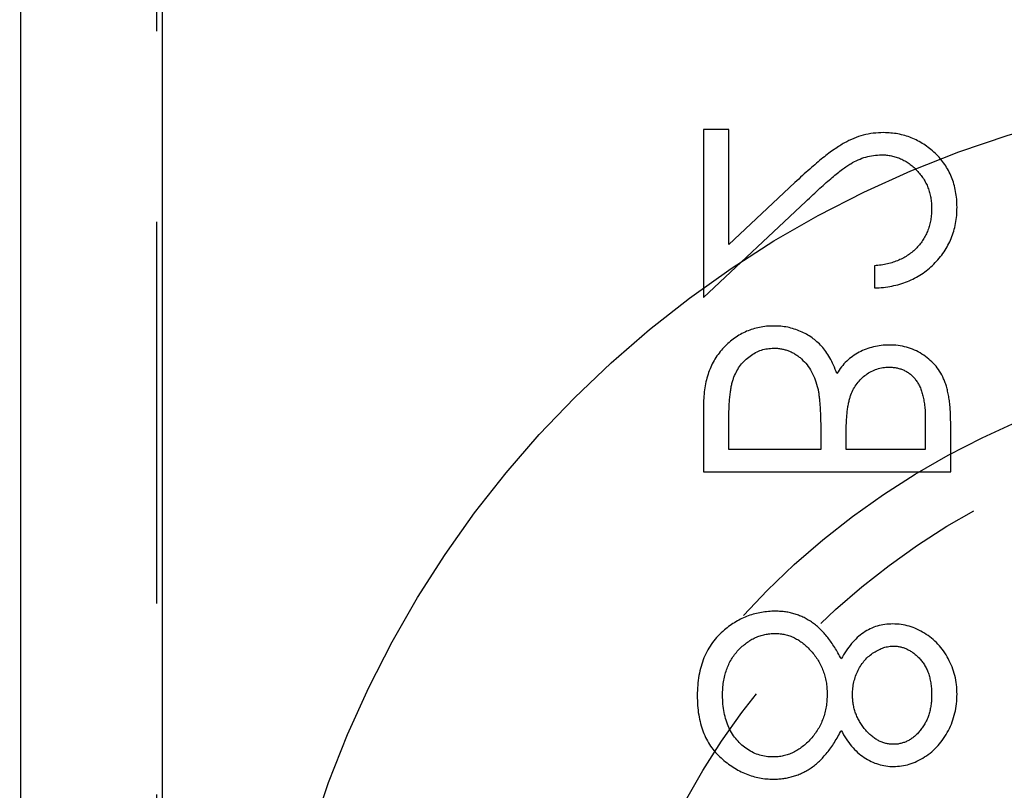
# Model space of a CAD drawing. Extents: x 2651 to 11825, y -3833 to 1075.
# Tile 350 of 656: x 4216 to 4229, y 524 to 534. Entities that reach past the tile are written whole.
import ezdxf

# ---------------------------------------------------------------- set-up
doc = ezdxf.new("R2010")
doc.units = 0
doc.header["$LTSCALE"] = 10
for name, pattern in [('CNSHID', [4, 3, -1]), ('DASHED', [0.75, 0.5, -0.25]), ('HIDDEN', [0.375, 0.25, -0.125])]:
    doc.linetypes.add(name, pattern=pattern)
doc.layers.get('0').update_dxf_attribs({"linetype": 'CONTINUOUS'})
doc.layers.get('Defpoints').update_dxf_attribs({"linetype": 'CONTINUOUS'})
for name, color, linetype in [('1', 7, 'CONTINUOUS'), ('COOL', 150, 'HIDDEN'), ('DIM', 3, 'CONTINUOUS'), ('HIDDEN', 6, 'HIDDEN'), ('WL1-HL', 4, 'CNSHID')]:
    doc.layers.add(name, color=color, linetype=linetype)
doc.styles.get("Standard").update_dxf_attribs({"font": 'romans.shx'})
doc.dimstyles.new('MM& INCH5', dxfattribs={"dimtxt": 5, "dimasz": 2.5, "dimexe": 1, "dimexo": 0.5, "dimtad": 0, "dimrnd": 1.38778e-17, "dimzin": 9, "dimdsep": 46, "dimtxsty": 'Standard', "dimblk": 'CLOSED', "dimcen": 0, "dimclrd": 3, "dimclre": 3, "dimclrt": 3, "dimazin": 2, "dimtfac": 0.75, "dimtofl": 0, "dimtmove": 0, "dimatfit": 3, "dimfxl": 0, "dimtolj": 1, "dimarcsym": 0})

# ---------------------------------------------------------------- blocks, each defined once
blk = doc.blocks.new('DSD')
at = {"layer": '1', "color": 6, "linetype": 'DASHED'}
blk.add_line((499.908, 459.883), (499.908, 509.019), dxfattribs=at)
at = {"layer": '1', "color": 252, "linetype": 'Continuous'}
for p, q in [((501.692, 464.145), (501.692, 508.531)), ((499.831, 508.003), (499.831, 464.659))]:
    blk.add_line(p, q, dxfattribs=at)
at = {"layer": '1', "color": 7, "linetype": 'Continuous'}
for p, q in [((489.501, 478.156), (489.501, 477.524)), ((492.74, 478.156), (489.501, 478.156)), ((492.74, 477.28), (492.74, 478.156)), ((489.834, 477.865), (490.872, 477.865)), ((489.834, 477.471), (489.834, 477.865)), ((490.872, 477.865), (490.872, 477.67)), ((491.204, 477.865), (492.408, 477.865)), ((491.204, 477.672), (491.204, 477.865)), ((492.408, 477.865), (492.408, 477.451)), ((492.74, 475.872), (491.4, 474.616)), ((492.74, 473.672), (492.74, 475.872)), ((490.498, 475.457), (490.498, 475.747)), ((491.543, 474.368), (492.408, 475.179)), ((492.408, 475.179), (492.408, 473.672)), ((492.408, 473.672), (492.74, 473.672))]:
    blk.add_line(p, q, dxfattribs=at)
at = {"layer": '1', "color": 110, "linetype": 'Continuous'}
blk.add_arc((488.973, 483.37), 24.354, 270, 351.2121, dxfattribs=at)
at = {"layer": '1', "color": 252, "linetype": 'Continuous'}
blk.add_arc((488.973, 483.37), 24.354, 270, 351.2121, dxfattribs=at)
at = {"layer": '1', "color": 7, "linetype": 'Continuous', "extrusion": (0, 0, -1)}
blk.add_arc((-488.973, 483.37), 25.908, 188.7879, 270, dxfattribs=at)
at = {"layer": '1', "color": 7, "linetype": 'Continuous'}
for points, knots in [([(491.823, 482.183), (491.801, 482.182), (491.756, 482.181), (491.689, 482.174), (491.625, 482.162), (491.562, 482.146), (491.501, 482.125), (491.441, 482.099), (491.384, 482.068), (491.327, 482.033), (491.273, 481.992), (491.22, 481.945), (491.169, 481.893), (491.119, 481.834), (491.07, 481.771), (491.024, 481.7), (490.978, 481.625), (490.95, 481.571), (490.936, 481.544)], [0, 0, 0, 0, 0.058854, 0.116315, 0.172675, 0.22878, 0.28458, 0.340257, 0.39663, 0.453507, 0.512318, 0.572648, 0.636022, 0.702363, 0.771483, 0.844184, 0.92007, 1, 1, 1, 1]), ([(492.823, 481.087), (492.822, 481.131), (492.82, 481.215), (492.806, 481.339), (492.781, 481.453), (492.747, 481.561), (492.704, 481.659), (492.649, 481.75), (492.586, 481.833), (492.512, 481.906), (492.434, 481.97), (492.352, 482.027), (492.269, 482.075), (492.184, 482.115), (492.096, 482.146), (492.007, 482.167), (491.916, 482.18), (491.854, 482.182), (491.823, 482.183)], [0, 0, 0, 0, 0.078556, 0.152863, 0.22356, 0.290375, 0.355403, 0.418291, 0.480389, 0.543073, 0.604924, 0.664398, 0.721943, 0.778375, 0.83383, 0.888861, 0.944089, 1, 1, 1, 1]), ([(490.249, 482.017), (490.215, 482.015), (490.146, 482.012), (490.042, 481.988), (489.941, 481.948), (489.842, 481.893), (489.748, 481.825), (489.665, 481.744), (489.591, 481.651), (489.53, 481.546), (489.479, 481.434), (489.445, 481.316), (489.422, 481.193), (489.42, 481.11), (489.418, 481.068)], [0, 0, 0, 0, 0.074058, 0.14887, 0.226668, 0.307735, 0.391157, 0.473929, 0.557928, 0.644989, 0.733364, 0.821092, 0.909287, 1, 1, 1, 1]), ([(490.936, 481.544), (490.915, 481.582), (490.876, 481.654), (490.803, 481.751), (490.724, 481.833), (490.637, 481.9), (490.546, 481.953), (490.45, 481.989), (490.351, 482.013), (490.283, 482.016), (490.249, 482.017)], [0, 0, 0, 0, 0.14586, 0.282426, 0.41085, 0.535029, 0.654701, 0.770133, 0.884556, 1, 1, 1, 1]), ([(491.121, 481.065), (491.121, 481.094), (491.122, 481.15), (491.133, 481.233), (491.149, 481.313), (491.173, 481.389), (491.203, 481.461), (491.24, 481.53), (491.284, 481.595), (491.334, 481.655), (491.388, 481.711), (491.444, 481.759), (491.503, 481.8), (491.565, 481.833), (491.628, 481.861), (491.695, 481.879), (491.763, 481.89), (491.81, 481.892), (491.833, 481.892)], [0, 0, 0, 0, 0.071269, 0.139812, 0.206497, 0.271535, 0.336082, 0.400528, 0.464984, 0.53005, 0.594423, 0.655583, 0.714849, 0.772115, 0.828999, 0.885122, 0.942079, 1, 1, 1, 1]), ([(491.833, 481.892), (491.862, 481.891), (491.92, 481.889), (492.005, 481.869), (492.088, 481.837), (492.167, 481.792), (492.241, 481.737), (492.305, 481.67), (492.363, 481.594), (492.409, 481.507), (492.446, 481.411), (492.471, 481.308), (492.488, 481.199), (492.49, 481.123), (492.491, 481.084)], [0, 0, 0, 0, 0.074898, 0.148596, 0.224471, 0.302323, 0.381919, 0.461149, 0.542417, 0.626716, 0.714597, 0.804903, 0.900127, 1, 1, 1, 1]), ([(489.751, 481.084), (489.751, 481.107), (489.752, 481.151), (489.759, 481.216), (489.771, 481.278), (489.786, 481.338), (489.808, 481.394), (489.833, 481.447), (489.864, 481.497), (489.899, 481.544), (489.937, 481.587), (489.976, 481.624), (490.018, 481.655), (490.062, 481.682), (490.108, 481.701), (490.155, 481.715), (490.204, 481.725), (490.237, 481.726), (490.254, 481.726)], [0, 0, 0, 0, 0.075243, 0.147209, 0.216447, 0.284025, 0.350655, 0.415031, 0.47963, 0.544652, 0.608044, 0.667828, 0.725114, 0.780992, 0.835527, 0.889438, 0.944072, 1, 1, 1, 1]), ([(490.254, 481.726), (490.271, 481.726), (490.304, 481.724), (490.354, 481.715), (490.402, 481.7), (490.449, 481.677), (490.495, 481.65), (490.539, 481.616), (490.583, 481.576), (490.624, 481.531), (490.663, 481.481), (490.696, 481.429), (490.724, 481.374), (490.748, 481.318), (490.766, 481.259), (490.779, 481.199), (490.787, 481.136), (490.788, 481.094), (490.789, 481.072)], [0, 0, 0, 0, 0.054564, 0.107826, 0.161924, 0.21751, 0.274498, 0.334815, 0.397555, 0.464755, 0.532901, 0.600097, 0.665354, 0.731084, 0.796883, 0.863292, 0.930831, 1, 1, 1, 1]), ([(489.418, 481.068), (489.42, 481.027), (489.422, 480.945), (489.444, 480.826), (489.481, 480.712), (489.531, 480.603), (489.592, 480.502), (489.667, 480.413), (489.75, 480.334), (489.844, 480.268), (489.942, 480.215), (490.046, 480.177), (490.151, 480.153), (490.223, 480.15), (490.259, 480.149)], [0, 0, 0, 0, 0.08941, 0.176306, 0.262626, 0.349446, 0.435498, 0.518928, 0.601355, 0.684256, 0.765807, 0.844877, 0.92228, 1, 1, 1, 1]), ([(490.248, 480.439), (490.232, 480.44), (490.202, 480.441), (490.156, 480.449), (490.112, 480.462), (490.069, 480.48), (490.027, 480.504), (489.985, 480.532), (489.945, 480.566), (489.906, 480.604), (489.87, 480.648), (489.837, 480.696), (489.81, 480.749), (489.788, 480.808), (489.772, 480.87), (489.759, 480.937), (489.752, 481.009), (489.751, 481.058), (489.751, 481.084)], [0, 0, 0, 0, 0.050902, 0.101034, 0.151084, 0.203062, 0.256248, 0.310847, 0.368769, 0.430015, 0.49252, 0.556049, 0.621996, 0.690192, 0.761385, 0.836356, 0.915487, 1, 1, 1, 1]), ([(490.789, 481.072), (490.788, 481.045), (490.786, 480.99), (490.771, 480.909), (490.748, 480.831), (490.716, 480.755), (490.675, 480.685), (490.627, 480.622), (490.572, 480.568), (490.51, 480.522), (490.445, 480.486), (490.38, 480.458), (490.314, 480.442), (490.269, 480.44), (490.248, 480.439)], [0, 0, 0, 0, 0.08969, 0.178494, 0.266838, 0.356558, 0.445334, 0.530806, 0.614076, 0.697707, 0.779142, 0.855354, 0.928557, 1, 1, 1, 1]), ([(491.803, 480.273), (491.78, 480.274), (491.737, 480.276), (491.672, 480.286), (491.61, 480.304), (491.549, 480.33), (491.491, 480.363), (491.434, 480.403), (491.379, 480.451), (491.327, 480.505), (491.279, 480.564), (491.237, 480.626), (491.201, 480.692), (491.172, 480.761), (491.149, 480.833), (491.133, 480.908), (491.122, 480.986), (491.121, 481.038), (491.121, 481.065)], [0, 0, 0, 0, 0.057339, 0.113063, 0.169181, 0.225775, 0.283826, 0.343454, 0.405907, 0.471392, 0.538003, 0.603064, 0.667602, 0.732225, 0.797005, 0.863048, 0.930357, 1, 1, 1, 1]), ([(492.491, 481.084), (492.49, 481.054), (492.489, 480.995), (492.479, 480.909), (492.463, 480.827), (492.44, 480.751), (492.412, 480.679), (492.376, 480.612), (492.335, 480.549), (492.286, 480.493), (492.233, 480.441), (492.178, 480.397), (492.121, 480.358), (492.061, 480.327), (492, 480.303), (491.936, 480.286), (491.87, 480.275), (491.825, 480.274), (491.803, 480.273)], [0, 0, 0, 0, 0.076559, 0.149161, 0.218827, 0.285567, 0.350313, 0.414125, 0.477179, 0.540368, 0.602202, 0.662034, 0.719934, 0.775907, 0.831115, 0.886667, 0.942552, 1, 1, 1, 1]), ([(492.467, 480.228), (492.496, 480.253), (492.552, 480.305), (492.625, 480.392), (492.687, 480.489), (492.737, 480.593), (492.775, 480.705), (492.803, 480.826), (492.819, 480.954), (492.822, 481.042), (492.823, 481.087)], [0, 0, 0, 0, 0.119283, 0.237093, 0.354796, 0.474576, 0.59746, 0.724926, 0.858883, 1, 1, 1, 1]), ([(490.259, 480.149), (490.294, 480.15), (490.363, 480.152), (490.463, 480.174), (490.558, 480.211), (490.646, 480.262), (490.728, 480.327), (490.804, 480.408), (490.875, 480.502), (490.915, 480.572), (490.936, 480.608)], [0, 0, 0, 0, 0.121904, 0.239413, 0.35541, 0.472091, 0.592859, 0.718703, 0.854892, 1, 1, 1, 1]), ([(490.936, 480.608), (490.95, 480.582), (490.977, 480.53), (491.02, 480.457), (491.066, 480.389), (491.112, 480.327), (491.16, 480.269), (491.21, 480.218), (491.26, 480.172), (491.313, 480.132), (491.367, 480.097), (491.423, 480.066), (491.481, 480.04), (491.541, 480.019), (491.602, 480.002), (491.665, 479.991), (491.73, 479.984), (491.774, 479.983), (491.797, 479.982)], [0, 0, 0, 0, 0.079525, 0.1551, 0.22722, 0.295911, 0.362056, 0.42552, 0.485813, 0.544495, 0.60146, 0.657841, 0.713974, 0.769468, 0.82613, 0.882885, 0.940701, 1, 1, 1, 1]), ([(491.797, 479.982), (491.828, 479.983), (491.89, 479.985), (491.981, 479.997), (492.069, 480.015), (492.155, 480.042), (492.238, 480.077), (492.317, 480.12), (492.395, 480.169), (492.443, 480.208), (492.467, 480.228)], [0, 0, 0, 0, 0.128158, 0.253673, 0.377325, 0.499385, 0.622918, 0.745839, 0.871395, 1, 1, 1, 1]), ([(490.872, 477.67), (490.871, 477.641), (490.871, 477.586), (490.868, 477.506), (490.863, 477.432), (490.857, 477.364), (490.848, 477.301), (490.837, 477.245), (490.825, 477.194), (490.805, 477.135), (490.775, 477.069), (490.73, 476.998), (490.675, 476.935), (490.612, 476.882), (490.543, 476.839), (490.468, 476.809), (490.39, 476.788), (490.337, 476.786), (490.31, 476.785)], [0, 0, 0, 0, 0.072301, 0.1397, 0.202289, 0.2606, 0.31319, 0.361739, 0.405706, 0.44554, 0.518832, 0.589778, 0.658867, 0.72843, 0.797283, 0.864815, 0.931364, 1, 1, 1, 1]), ([(491.242, 477.066), (491.239, 477.082), (491.232, 477.116), (491.225, 477.172), (491.218, 477.236), (491.213, 477.307), (491.208, 477.387), (491.206, 477.475), (491.204, 477.571), (491.204, 477.638), (491.204, 477.672)], [0, 0, 0, 0, 0.079306, 0.171953, 0.277057, 0.394731, 0.526177, 0.671345, 0.829285, 1, 1, 1, 1]), ([(489.501, 477.524), (489.502, 477.493), (489.502, 477.433), (489.507, 477.346), (489.513, 477.264), (489.524, 477.188), (489.537, 477.117), (489.552, 477.052), (489.571, 476.992), (489.6, 476.921), (489.644, 476.839), (489.709, 476.751), (489.788, 476.676), (489.877, 476.611), (489.975, 476.559), (490.08, 476.522), (490.19, 476.498), (490.266, 476.496), (490.304, 476.495)], [0, 0, 0, 0, 0.062594, 0.121323, 0.17668, 0.228365, 0.276868, 0.321879, 0.364099, 0.403356, 0.477968, 0.550535, 0.623584, 0.698175, 0.773354, 0.847281, 0.922818, 1, 1, 1, 1]), ([(490.31, 476.785), (490.292, 476.786), (490.257, 476.787), (490.205, 476.795), (490.157, 476.808), (490.111, 476.825), (490.069, 476.849), (490.029, 476.877), (489.993, 476.911), (489.959, 476.95), (489.93, 476.994), (489.903, 477.044), (489.882, 477.101), (489.864, 477.163), (489.851, 477.231), (489.84, 477.306), (489.835, 477.386), (489.834, 477.442), (489.834, 477.471)], [0, 0, 0, 0, 0.057003, 0.111818, 0.164402, 0.21587, 0.266841, 0.317479, 0.369902, 0.4234, 0.479718, 0.539241, 0.602431, 0.67103, 0.744485, 0.823454, 0.90874, 1, 1, 1, 1]), ([(492.408, 477.451), (492.407, 477.421), (492.407, 477.364), (492.405, 477.282), (492.399, 477.205), (492.391, 477.135), (492.383, 477.071), (492.371, 477.013), (492.358, 476.961), (492.337, 476.901), (492.305, 476.833), (492.257, 476.759), (492.199, 476.694), (492.132, 476.639), (492.06, 476.593), (491.983, 476.56), (491.903, 476.54), (491.848, 476.538), (491.821, 476.536)], [0, 0, 0, 0, 0.072502, 0.139739, 0.201795, 0.259822, 0.312206, 0.360773, 0.40454, 0.443698, 0.516841, 0.587874, 0.657965, 0.728969, 0.799308, 0.866636, 0.933116, 1, 1, 1, 1]), ([(491.821, 476.246), (491.852, 476.247), (491.915, 476.248), (492.006, 476.262), (492.093, 476.284), (492.177, 476.314), (492.257, 476.354), (492.334, 476.403), (492.406, 476.461), (492.475, 476.526), (492.537, 476.599), (492.592, 476.678), (492.637, 476.764), (492.675, 476.855), (492.704, 476.953), (492.725, 477.057), (492.738, 477.166), (492.739, 477.241), (492.74, 477.28)], [0, 0, 0, 0, 0.06116, 0.120335, 0.17818, 0.235235, 0.292683, 0.351186, 0.410457, 0.47172, 0.533761, 0.595739, 0.657888, 0.721295, 0.786823, 0.854686, 0.925478, 1, 1, 1, 1]), ([(491.821, 476.536), (491.804, 476.537), (491.77, 476.537), (491.72, 476.545), (491.671, 476.556), (491.625, 476.57), (491.58, 476.591), (491.537, 476.616), (491.495, 476.644), (491.442, 476.689), (491.381, 476.754), (491.321, 476.846), (491.273, 476.951), (491.253, 477.027), (491.242, 477.066)], [0, 0, 0, 0, 0.060287, 0.119602, 0.177503, 0.235143, 0.292133, 0.350871, 0.410098, 0.470732, 0.594829, 0.722579, 0.856691, 1, 1, 1, 1]), ([(490.304, 476.495), (490.34, 476.496), (490.41, 476.498), (490.513, 476.517), (490.611, 476.547), (490.703, 476.588), (490.788, 476.642), (490.867, 476.705), (490.935, 476.782), (490.973, 476.84), (490.993, 476.869)], [0, 0, 0, 0, 0.130569, 0.256581, 0.380552, 0.503623, 0.625739, 0.747549, 0.871766, 1, 1, 1, 1]), ([(490.993, 476.869), (491.007, 476.832), (491.034, 476.762), (491.082, 476.665), (491.134, 476.582), (491.191, 476.511), (491.252, 476.451), (491.318, 476.398), (491.391, 476.353), (491.469, 476.314), (491.552, 476.284), (491.638, 476.261), (491.728, 476.248), (491.79, 476.247), (491.821, 476.246)], [0, 0, 0, 0, 0.106057, 0.202914, 0.2903, 0.370223, 0.446384, 0.521397, 0.598291, 0.676142, 0.755529, 0.834887, 0.916646, 1, 1, 1, 1]), ([(490.498, 475.747), (490.459, 475.746), (490.384, 475.742), (490.273, 475.724), (490.168, 475.7), (490.068, 475.664), (489.973, 475.621), (489.883, 475.568), (489.799, 475.506), (489.721, 475.435), (489.65, 475.359), (489.588, 475.276), (489.536, 475.189), (489.492, 475.099), (489.46, 475.003), (489.435, 474.903), (489.421, 474.799), (489.419, 474.728), (489.418, 474.691)], [0, 0, 0, 0, 0.068791, 0.135103, 0.198979, 0.261904, 0.323495, 0.385195, 0.446969, 0.509765, 0.572251, 0.633405, 0.693251, 0.752583, 0.812579, 0.873275, 0.93555, 1, 1, 1, 1]), ([(489.751, 474.706), (489.751, 474.732), (489.753, 474.781), (489.762, 474.854), (489.777, 474.924), (489.799, 474.99), (489.826, 475.054), (489.86, 475.114), (489.9, 475.17), (489.946, 475.223), (489.998, 475.272), (490.055, 475.315), (490.116, 475.353), (490.183, 475.386), (490.255, 475.412), (490.331, 475.433), (490.413, 475.449), (490.469, 475.454), (490.498, 475.457)], [0, 0, 0, 0, 0.064439, 0.126547, 0.186887, 0.245878, 0.304041, 0.362191, 0.420976, 0.48066, 0.5406, 0.600689, 0.661936, 0.724443, 0.789038, 0.856314, 0.926352, 1, 1, 1, 1]), ([(489.418, 474.691), (489.419, 474.656), (489.421, 474.586), (489.435, 474.484), (489.457, 474.387), (489.488, 474.295), (489.529, 474.209), (489.579, 474.128), (489.636, 474.052), (489.704, 473.983), (489.777, 473.919), (489.854, 473.865), (489.934, 473.818), (490.017, 473.779), (490.103, 473.75), (490.193, 473.728), (490.286, 473.716), (490.349, 473.714), (490.381, 473.713)], [0, 0, 0, 0, 0.069475, 0.136517, 0.200789, 0.26383, 0.325735, 0.387291, 0.449509, 0.512968, 0.576275, 0.63758, 0.697903, 0.757172, 0.816599, 0.876653, 0.93729, 1, 1, 1, 1]), ([(490.407, 474.004), (490.385, 474.004), (490.341, 474.005), (490.278, 474.016), (490.216, 474.031), (490.156, 474.053), (490.1, 474.083), (490.045, 474.118), (489.993, 474.159), (489.944, 474.207), (489.899, 474.259), (489.859, 474.314), (489.825, 474.372), (489.798, 474.434), (489.777, 474.498), (489.762, 474.565), (489.752, 474.634), (489.751, 474.682), (489.751, 474.706)], [0, 0, 0, 0, 0.061965, 0.122122, 0.180988, 0.239933, 0.299906, 0.359989, 0.421776, 0.486576, 0.551535, 0.615018, 0.677259, 0.73973, 0.80305, 0.866495, 0.931973, 1, 1, 1, 1]), ([(491.4, 474.616), (491.368, 474.586), (491.306, 474.527), (491.217, 474.444), (491.134, 474.369), (491.057, 474.302), (490.987, 474.245), (490.923, 474.194), (490.865, 474.154), (490.798, 474.11), (490.716, 474.067), (490.615, 474.03), (490.512, 474.008), (490.442, 474.005), (490.407, 474.004)], [0, 0, 0, 0, 0.110803, 0.212829, 0.306101, 0.390647, 0.466924, 0.534481, 0.593587, 0.644557, 0.7362, 0.825024, 0.911986, 1, 1, 1, 1]), ([(490.381, 473.713), (490.426, 473.715), (490.516, 473.718), (490.647, 473.744), (490.774, 473.786), (490.877, 473.836), (490.959, 473.886), (491.027, 473.932), (491.101, 473.985), (491.179, 474.046), (491.263, 474.115), (491.352, 474.192), (491.446, 474.277), (491.51, 474.337), (491.543, 474.368)], [0, 0, 0, 0, 0.098702, 0.195672, 0.292422, 0.391343, 0.444462, 0.504229, 0.570352, 0.642546, 0.722288, 0.807921, 0.90047, 1, 1, 1, 1])]:
    blk.add_open_spline(points, degree=3, knots=knots, dxfattribs=at)
blk = doc.blocks.new('*U10', base_point=(1624.618, 1808.955))
blk.add_circle((1624.618, 1808.955), 5.5)
blk = doc.blocks.new('*D116')
at = {"layer": 'Defpoints', "color": 0}
for p in [(4278.684, 927.642), (4278.684, 906.842), (4171.684, 387.642)]:
    blk.add_point(p, dxfattribs=at)
at = {"layer": 'DIM', "color": 3, "lineweight": -2}
blk.add_line((4278.684, 907.342), (4278.684, 927.642), dxfattribs=at)
at = {"layer": 'DIM', "color": 3, "insert": (4278.684, 950.648), "char_height": 5, "attachment_point": 5, "rotation": 90}
blk.add_mtext('\\A1;107 [4.213]', dxfattribs=at)
blk = doc.blocks.new('_Closed')
at = {"color": 0, "linetype": 'ByBlock', "lineweight": -2}
for p, q in [((-1, 0.1667), (0, 0)), ((-1, 0.1667), (-1, -0.1667)), ((0, 0), (-1, -0.1667)), ((0, 0), (-1, 0))]:
    blk.add_line(p, q, dxfattribs=at)
blk = doc.blocks.new('*D117')
at = {"layer": 'Defpoints', "color": 0}
for p in [(4291.684, 927.642), (4291.684, 912.642), (4171.684, 387.642)]:
    blk.add_point(p, dxfattribs=at)
at = {"layer": 'DIM', "color": 3, "lineweight": -2}
blk.add_line((4291.684, 913.142), (4291.684, 927.642), dxfattribs=at)
at = {"layer": 'DIM', "color": 3, "insert": (4291.684, 950.648), "char_height": 5, "attachment_point": 5, "rotation": 90}
blk.add_mtext('\\A1;120 [4.724]', dxfattribs=at)
blk = doc.blocks.new('*D118')
at = {"layer": 'Defpoints', "color": 0}
for p in [(4368.684, 927.642), (4368.684, 892.822), (4171.684, 387.642)]:
    blk.add_point(p, dxfattribs=at)
at = {"layer": 'DIM', "color": 3, "lineweight": -2}
blk.add_line((4368.684, 893.322), (4368.684, 927.642), dxfattribs=at)
at = {"layer": 'DIM', "color": 3, "insert": (4368.684, 950.648), "char_height": 5, "attachment_point": 5, "rotation": 90}
blk.add_mtext('\\A1;197 [7.756]', dxfattribs=at)
blk = doc.blocks.new('*D119')
at = {"layer": 'Defpoints', "color": 0}
for p in [(4376.684, 927.642), (4371.684, 807.17), (4171.684, 387.642)]:
    blk.add_point(p, dxfattribs=at)
at = {"layer": 'DIM', "color": 3, "lineweight": -2}
for p, q in [((4376.684, 922.642), (4376.684, 927.642)), ((4371.684, 917.642), (4376.684, 922.642)), ((4371.684, 807.67), (4371.684, 917.642))]:
    blk.add_line(p, q, dxfattribs=at)
at = {"layer": 'DIM', "color": 3, "insert": (4376.684, 951.005), "char_height": 5, "attachment_point": 5, "rotation": 90}
blk.add_mtext('\\A1;200 [7.874]', dxfattribs=at)
blk = doc.blocks.new('*D120')
at = {"layer": 'Defpoints', "color": 0}
for p in [(4411.684, 927.642), (4411.684, 912.642), (4171.684, 387.642)]:
    blk.add_point(p, dxfattribs=at)
at = {"layer": 'DIM', "color": 3, "lineweight": -2}
blk.add_line((4411.684, 913.142), (4411.684, 927.642), dxfattribs=at)
at = {"layer": 'DIM', "color": 3, "insert": (4411.684, 951.005), "char_height": 5, "attachment_point": 5, "rotation": 90}
blk.add_mtext('\\A1;240 [9.449]', dxfattribs=at)
blk = doc.blocks.new('*D121')
at = {"layer": 'Defpoints', "color": 0}
for p in [(4446.684, 927.642), (4446.684, 910.642), (4171.684, 387.642)]:
    blk.add_point(p, dxfattribs=at)
at = {"layer": 'DIM', "color": 3, "lineweight": -2}
blk.add_line((4446.684, 911.142), (4446.684, 927.642), dxfattribs=at)
at = {"layer": 'DIM', "color": 3, "insert": (4446.684, 953.386), "char_height": 5, "attachment_point": 5, "rotation": 90}
blk.add_mtext('\\A1;275 [10.827]', dxfattribs=at)
blk = doc.blocks.new('*D158')
at = {"layer": 'Defpoints', "color": 0}
for p in [(4247.884, 927.642), (4247.884, 766.102), (4171.684, 387.642)]:
    blk.add_point(p, dxfattribs=at)
at = {"layer": 'DIM', "color": 3, "lineweight": -2}
blk.add_line((4247.884, 766.602), (4247.884, 927.642), dxfattribs=at)
at = {"layer": 'DIM', "color": 3, "insert": (4247.884, 943.862), "char_height": 5, "attachment_point": 5, "rotation": 90}
blk.add_mtext('\\A1;76.2 [3]', dxfattribs=at)
blk = doc.blocks.new('*D159')
at = {"layer": 'Defpoints', "color": 0}
for p in [(4239.884, 927.642), (4246.684, 860.062), (4171.684, 387.642)]:
    blk.add_point(p, dxfattribs=at)
at = {"layer": 'DIM', "color": 3, "lineweight": -2}
for p, q in [((4239.884, 922.642), (4239.884, 927.642)), ((4246.684, 917.642), (4239.884, 922.642)), ((4246.684, 860.562), (4246.684, 917.642))]:
    blk.add_line(p, q, dxfattribs=at)
at = {"layer": 'DIM', "color": 3, "insert": (4239.884, 948.624), "char_height": 5, "attachment_point": 5, "rotation": 90}
blk.add_mtext('\\A1;75 [2.953]', dxfattribs=at)
blk = doc.blocks.new('*D160')
at = {"layer": 'Defpoints', "color": 0}
for p in [(4381.212, 797.642), (4473.321, 797.642), (4171.684, 387.642)]:
    blk.add_point(p, dxfattribs=at)
at = {"layer": 'DIM', "color": 3, "lineweight": -2}
blk.add_line((4381.712, 797.642), (4473.321, 797.642), dxfattribs=at)
at = {"layer": 'DIM', "color": 3, "insert": (4499.065, 797.642), "char_height": 5, "attachment_point": 5}
blk.add_mtext('\\A1;410 [16.142]', dxfattribs=at)
blk = doc.blocks.new('*D161')
at = {"layer": 'Defpoints', "color": 0}
for p in [(4274.104, 832.642), (4473.321, 832.642), (4171.684, 387.642)]:
    blk.add_point(p, dxfattribs=at)
at = {"layer": 'DIM', "color": 3, "lineweight": -2}
blk.add_line((4274.604, 832.642), (4473.321, 832.642), dxfattribs=at)
at = {"layer": 'DIM', "color": 3, "insert": (4496.684, 832.642), "char_height": 5, "attachment_point": 5}
blk.add_mtext('\\A1;445 [17.52]', dxfattribs=at)
blk = doc.blocks.new('*D162')
at = {"layer": 'Defpoints', "color": 0}
for p in [(4271.924, 879.642), (4485.526, 879.642), (4171.684, 387.642)]:
    blk.add_point(p, dxfattribs=at)
at = {"layer": 'DIM', "color": 3, "lineweight": -2}
blk.add_line((4272.424, 879.642), (4485.526, 879.642), dxfattribs=at)
at = {"layer": 'DIM', "color": 3, "insert": (4508.889, 879.642), "char_height": 5, "attachment_point": 5}
blk.add_mtext('\\A1;492 [19.37]', dxfattribs=at)
blk = doc.blocks.new('*D163')
at = {"layer": 'Defpoints', "color": 0}
for p in [(4285.884, 899.642), (4485.526, 899.642), (4171.684, 387.642)]:
    blk.add_point(p, dxfattribs=at)
at = {"layer": 'DIM', "color": 3, "lineweight": -2}
blk.add_line((4286.384, 899.642), (4485.526, 899.642), dxfattribs=at)
at = {"layer": 'DIM', "color": 3, "insert": (4511.27, 899.642), "char_height": 5, "attachment_point": 5}
blk.add_mtext('\\A1;512 [20.157]', dxfattribs=at)
blk = doc.blocks.new('*D164')
at = {"layer": 'Defpoints', "color": 0}
for p in [(4266.934, 743.242), (4473.321, 743.242), (4171.684, 387.642)]:
    blk.add_point(p, dxfattribs=at)
at = {"layer": 'DIM', "color": 3, "lineweight": -2}
blk.add_line((4267.434, 743.242), (4473.321, 743.242), dxfattribs=at)
at = {"layer": 'DIM', "color": 3, "insert": (4494.303, 743.242), "char_height": 5, "attachment_point": 5}
blk.add_mtext('\\A1;355.6 [14]', dxfattribs=at)
blk = doc.blocks.new('*D165')
at = {"layer": 'Defpoints', "color": 0}
for p in [(4446.684, 762.642), (4473.321, 762.642), (4171.684, 387.642)]:
    blk.add_point(p, dxfattribs=at)
at = {"layer": 'DIM', "color": 3, "lineweight": -2}
blk.add_line((4447.184, 762.642), (4473.321, 762.642), dxfattribs=at)
at = {"layer": 'DIM', "color": 3, "insert": (4499.065, 762.642), "char_height": 5, "attachment_point": 5}
blk.add_mtext('\\A1;375 [14.764]', dxfattribs=at)
blk = doc.blocks.new('*D166')
at = {"layer": 'Defpoints', "color": 0}
for p in [(4446.684, 719.642), (4473.321, 719.642), (4171.684, 387.642)]:
    blk.add_point(p, dxfattribs=at)
at = {"layer": 'DIM', "color": 3, "lineweight": -2}
blk.add_line((4447.184, 719.642), (4473.321, 719.642), dxfattribs=at)
at = {"layer": 'DIM', "color": 3, "insert": (4499.065, 719.642), "char_height": 5, "attachment_point": 5}
blk.add_mtext('\\A1;332 [13.071]', dxfattribs=at)
blk = doc.blocks.new('*D167')
at = {"layer": 'Defpoints', "color": 0}
for p in [(4445.644, 592.642), (4473.321, 592.642), (4171.684, 387.642)]:
    blk.add_point(p, dxfattribs=at)
at = {"layer": 'DIM', "color": 3, "lineweight": -2}
blk.add_line((4446.144, 592.642), (4473.321, 592.642), dxfattribs=at)
at = {"layer": 'DIM', "color": 3, "insert": (4496.684, 592.642), "char_height": 5, "attachment_point": 5}
blk.add_mtext('\\A1;205 [8.071]', dxfattribs=at)
blk = doc.blocks.new('*D168')
at = {"layer": 'Defpoints', "color": 0}
for p in [(4245.344, 590.842), (4473.321, 584.642), (4171.684, 387.642)]:
    blk.add_point(p, dxfattribs=at)
at = {"layer": 'DIM', "color": 3, "lineweight": -2}
for p, q in [((4245.844, 590.842), (4463.321, 590.842)), ((4463.321, 590.842), (4468.321, 584.642)), ((4468.321, 584.642), (4473.321, 584.642))]:
    blk.add_line(p, q, dxfattribs=at)
at = {"layer": 'DIM', "color": 3, "insert": (4491.922, 584.642), "char_height": 5, "attachment_point": 5}
blk.add_mtext('\\A1;203.2 [8]', dxfattribs=at)
blk = doc.blocks.new('*D169')
at = {"layer": 'Defpoints', "color": 0}
for p in [(4446.684, 612.642), (4473.321, 612.642), (4171.684, 387.642)]:
    blk.add_point(p, dxfattribs=at)
at = {"layer": 'DIM', "color": 3, "lineweight": -2}
blk.add_line((4447.184, 612.642), (4473.321, 612.642), dxfattribs=at)
at = {"layer": 'DIM', "color": 3, "insert": (4496.684, 612.642), "char_height": 5, "attachment_point": 5}
blk.add_mtext('\\A1;225 [8.858]', dxfattribs=at)
blk = doc.blocks.new('*D170')
at = {"layer": 'Defpoints', "color": 0}
for p in [(4446.684, 655.642), (4473.321, 655.642), (4171.684, 387.642)]:
    blk.add_point(p, dxfattribs=at)
at = {"layer": 'DIM', "color": 3, "lineweight": -2}
blk.add_line((4447.184, 655.642), (4473.321, 655.642), dxfattribs=at)
at = {"layer": 'DIM', "color": 3, "insert": (4499.065, 655.642), "char_height": 5, "attachment_point": 5}
blk.add_mtext('\\A1;268 [10.551]', dxfattribs=at)
blk = doc.blocks.new('*D171')
at = {"layer": 'Defpoints', "color": 0}
for p in [(4446.684, 562.642), (4473.321, 562.642), (4171.684, 387.642)]:
    blk.add_point(p, dxfattribs=at)
at = {"layer": 'DIM', "color": 3, "lineweight": -2}
blk.add_line((4447.184, 562.642), (4473.321, 562.642), dxfattribs=at)
at = {"layer": 'DIM', "color": 3, "insert": (4493.946, 562.642), "char_height": 5, "attachment_point": 5}
blk.add_mtext('\\A1;175 [6.89]', dxfattribs=at)
blk = doc.blocks.new('*D172')
at = {"layer": 'Defpoints', "color": 0}
for p in [(4446.684, 519.642), (4473.321, 519.642), (4171.684, 387.642)]:
    blk.add_point(p, dxfattribs=at)
at = {"layer": 'DIM', "color": 3, "lineweight": -2}
blk.add_line((4447.184, 519.642), (4473.321, 519.642), dxfattribs=at)
at = {"layer": 'DIM', "color": 3, "insert": (4496.327, 519.642), "char_height": 5, "attachment_point": 5}
blk.add_mtext('\\A1;132 [5.197]', dxfattribs=at)
blk = doc.blocks.new('*D190')
at = {"layer": 'Defpoints', "color": 0}
for p in [(4401.864, 859.642), (4485.526, 859.642), (4171.684, 387.642)]:
    blk.add_point(p, dxfattribs=at)
at = {"layer": 'DIM', "color": 3, "lineweight": -2}
blk.add_line((4402.364, 859.642), (4485.526, 859.642), dxfattribs=at)
at = {"layer": 'DIM', "color": 3, "insert": (4511.27, 859.642), "char_height": 5, "attachment_point": 5}
blk.add_mtext('\\A1;472 [18.583]', dxfattribs=at)
blk = doc.blocks.new('117')
at = {"layer": 'WL1-HL'}
for radius in [13.87, 10.3]:
    blk.add_circle((254.95, 1693.104), radius, dxfattribs=at)
blk = doc.blocks.new('A$C257357D5')
at = {"layer": 'COOL'}
blk.add_circle((61, 32), 9.5, dxfattribs=at)
blk.add_blockref('117', (-193.95, -1661.104), dxfattribs=at)

msp = doc.modelspace()

# ---------------------------------------------------------------- block references
at = {"layer": 'DIM', "rotation": 180}
msp.add_blockref('DSD', (4717.309, 1006.636), dxfattribs=at)
at = {"layer": 'DIM'}
msp.add_blockref('A$C257357D5', (4171.684, 487.642), dxfattribs=at)
at = {"layer": 'HIDDEN', "xscale": -1}
msp.add_blockref('*U10', (4231.684, 539.642), dxfattribs=at)

# ---------------------------------------------------------------- dimensions: what is measured, and where the dimension line sits
at = {"layer": 'DIM'}
for feature_location, offset, dtype, picture, middle in [((4446.684, 910.642), (0, 17), 1, '*D121', (4446.684, 953.386)), ((4371.684, 807.17), (5, 120.472), 1, '*D119', (4376.684, 951.005)), ((4411.684, 912.642), (0, 15), 1, '*D120', (4411.684, 951.005)), ((4278.684, 906.842), (0, 20.8), 1, '*D116', (4278.684, 950.648)), ((4291.684, 912.642), (0, 15), 1, '*D117', (4291.684, 950.648)), ((4368.684, 892.822), (0, 34.82), 1, '*D118', (4368.684, 950.648)), ((4246.684, 860.062), (-6.8, 67.58), 1, '*D159', (4239.884, 948.624)), ((4247.884, 766.102), (0, 161.54), 1, '*D158', (4247.884, 943.862)), ((4285.884, 899.642), (199.642, 0), 0, '*D163', (4511.27, 899.642)), ((4271.924, 879.642), (213.602, 0), 0, '*D162', (4508.889, 879.642)), ((4401.864, 859.642), (83.662, 0), 0, '*D190', (4511.27, 859.642)), ((4274.104, 832.642), (199.217, 0), 0, '*D161', (4496.684, 832.642)), ((4381.212, 797.642), (92.109, 0), 0, '*D160', (4499.065, 797.642)), ((4446.684, 762.642), (26.637, 0), 0, '*D165', (4499.065, 762.642)), ((4266.934, 743.242), (206.387, 0), 0, '*D164', (4494.303, 743.242)), ((4446.684, 719.642), (26.637, 0), 0, '*D166', (4499.065, 719.642)), ((4446.684, 655.642), (26.637, 0), 0, '*D170', (4499.065, 655.642)), ((4446.684, 612.642), (26.637, 0), 0, '*D169', (4496.684, 612.642)), ((4445.644, 592.642), (27.677, 0), 0, '*D167', (4496.684, 592.642)), ((4245.344, 590.842), (227.977, -6.2), 0, '*D168', (4491.922, 584.642)), ((4446.684, 562.642), (26.637, 0), 0, '*D171', (4493.946, 562.642)), ((4446.684, 519.642), (26.637, 0), 0, '*D172', (4496.327, 519.642))]:
    dim = msp.add_ordinate_dim(feature_location=feature_location, offset=offset, dtype=dtype, origin=(4171.684, 387.642), dimstyle='MM& INCH5', dxfattribs=at)
    dim.commit()
    dim.dimension.update_dxf_attribs({"geometry": picture, "text_midpoint": middle})

doc.saveas('drawing.dxf')
